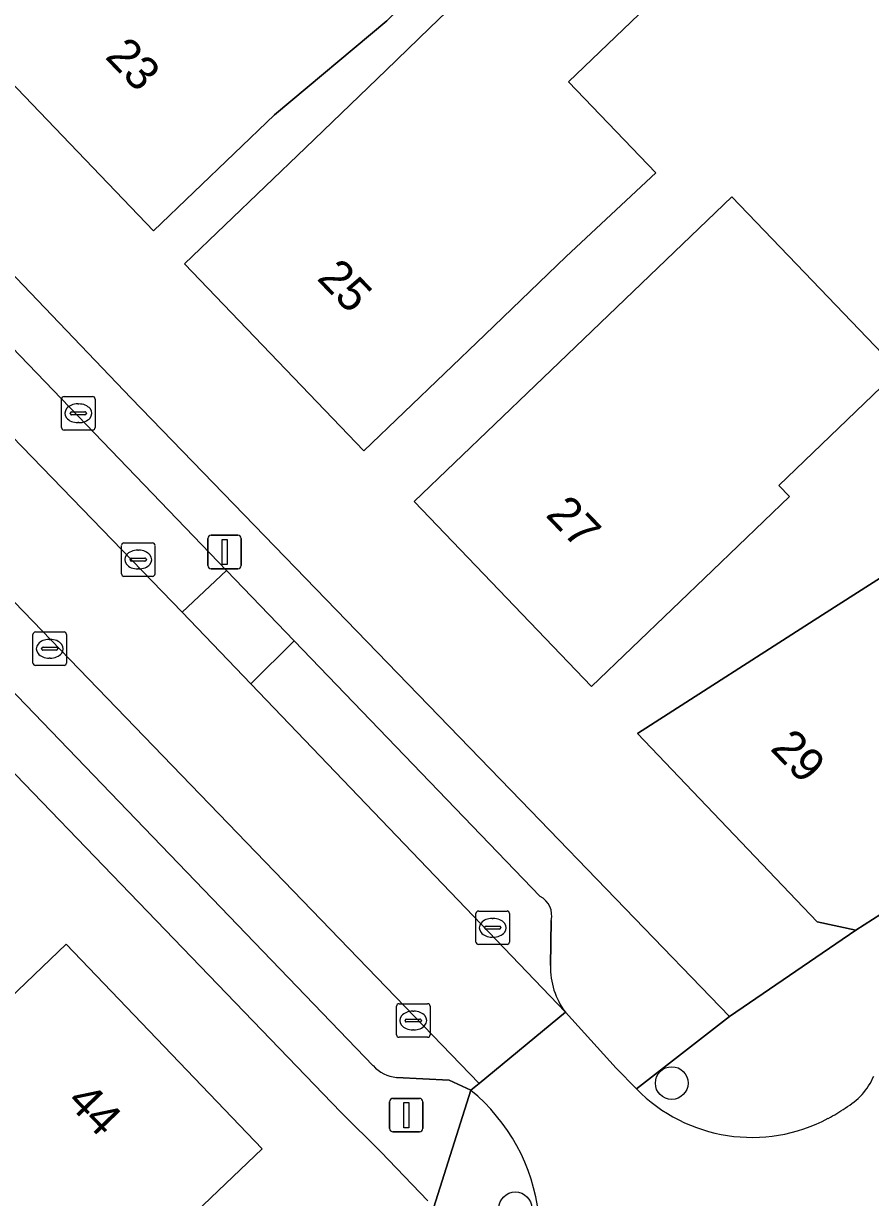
# Model space of a CAD drawing. Extents: x 161772 to 163126, y 383092 to 383917.
# Drawn here: x 162222.3 to 162247.58, y 383341.19 to 383376.24 of the extents above; entities that cross this region are included whole.
import ezdxf

# ---------------------------------------------------------------- set-up
doc = ezdxf.new("R2010")
doc.units = 0
for name, color, linetype in [('IMGEO_Boom', 7, 'Continuous'), ('IMGEO_Erf', 7, 'Continuous'), ('IMGEO_Kolk', 7, 'Continuous'), ('IMGEO_Lichtmast', 7, 'Continuous'), ('IMGEO_Pand', 7, 'Continuous'), ('IMGEO_Pand_nummerreeks', 7, 'Continuous'), ('IMGEO_Parkeervlak_open', 7, 'Continuous'), ('IMGEO_Rijbaan_lokaal_open', 7, 'Continuous'), ('IMGEO_Voetpad_gesloten', 7, 'Continuous'), ('IMGEO_Voetpad_open', 7, 'Continuous')]:
    doc.layers.add(name, color=color, linetype=linetype)

msp = doc.modelspace()

# ---------------------------------------------------------------- linework, layer by layer
at = {"layer": 'IMGEO_Boom'}
for centre in [(162241.65, 383344.61), (162236.981, 383340.872)]:
    msp.add_circle(centre, 0.489, dxfattribs=at)
at = {"layer": 'IMGEO_Erf'}
for points in [[(162167.165, 383425.116), (162173.798, 383418.361), (162173.894, 383418.482), (162182.621, 383409.404), (162182.533, 383409.335), (162187.734, 383404.146), (162187.816, 383404.232), (162192.761, 383399.098), (162192.872, 383399.214), (162225.52, 383365.058), (162237.143, 383353.041), (162243.372, 383346.601), (162247.147, 383349.174), (162245.995, 383349.427), (162240.626, 383355.049), (162246.15, 383358.588), (162249.06, 383360.453)], [(162234.371, 383341.095), (162232.967, 383342.555), (162231.771, 383343.74), (162215.237, 383360.897), (162198.256, 383378.698), (162198.139, 383378.591), (162186.711, 383390.706), (162184.382, 383388.793), (162190.267, 383382.698), (162196.181, 383376.573), (162189.213, 383369.844), (162188.492, 383369.148), (162184.644, 383373.162), (162183.022, 383371.608), (162178.603, 383376.219), (162180.318, 383377.863), (162176.804, 383381.529), (162168.993, 383372.86), (162169.709, 383373.421), (162172.791, 383369.483), (162172.075, 383368.922), (162166.358, 383364.447)], [(162221.05, 383339.177), (162217.472, 383342.916), (162219.962, 383345.299), (162223.574, 383348.756), (162229.421, 383342.648), (162223.28, 383336.772)]]:
    msp.add_lwpolyline(points, dxfattribs=at)
for points in [[(162231.186, 383385.797), (162233.097, 383383.762), (162236.77, 383379.851), (162233.147, 383376.316), (162229.789, 383373.517), (162226.181, 383370.054), (162220.741, 383375.721), (162224.348, 383379.184), (162226.754, 383381.494), (162226.005, 383382.372), (162223.721, 383380.179), (162220.114, 383376.716), (162214.906, 383382.141), (162218.513, 383385.604), (162220.797, 383387.797), (162224.364, 383384.081), (162225.964, 383385.617), (162227.433, 383387.028), (162229.855, 383384.505)], [(162240.224, 383381.684), (162242.233, 383379.591), (162243.019, 383378.772), (162238.569, 383374.501), (162241.18, 383371.781), (162238.503, 383369.283), (162236.07, 383366.947), (162232.462, 383363.484), (162227.108, 383369.062), (162230.715, 383372.525), (162233.128, 383374.847), (162234.423, 383376.102)], [(162243.444, 383371.066), (162245.614, 383368.806), (162247.017, 383367.345), (162248.42, 383365.883), (162244.848, 383362.453), (162245.165, 383362.122), (162242.866, 383359.915), (162239.259, 383356.452), (162233.964, 383361.967), (162237.572, 383365.43), (162238.289, 383366.119)]]:
    msp.add_lwpolyline(points, close=True, dxfattribs=at)
at = {"layer": 'IMGEO_Kolk'}
for p, q in [((162223.438, 383364.178), (162223.438, 383365.03)), ((162223.513, 383365.104), (162224.365, 383365.104)), ((162223.926, 383364.884), (162223.951, 383364.884)), ((162224.439, 383365.03), (162224.439, 383364.178)), ((162223.697, 383364.598), (162223.697, 383364.61)), ((162224.135, 383364.561), (162223.737, 383364.561)), ((162223.74, 383364.647), (162224.138, 383364.647)), ((162224.181, 383364.61), (162224.181, 383364.598)), ((162223.949, 383364.324), (162223.924, 383364.324)), ((162224.365, 383364.104), (162223.513, 383364.104)), ((162225.226, 383359.81), (162225.226, 383360.662)), ((162225.301, 383360.736), (162226.153, 383360.736)), ((162226.227, 383360.662), (162226.227, 383359.81)), ((162225.528, 383360.279), (162225.926, 383360.279)), ((162225.714, 383360.516), (162225.739, 383360.516)), ((162225.485, 383360.23), (162225.485, 383360.242)), ((162225.923, 383360.193), (162225.525, 383360.193)), ((162225.737, 383359.956), (162225.712, 383359.956)), ((162225.969, 383360.242), (162225.969, 383360.23)), ((162226.153, 383359.736), (162225.301, 383359.736)), ((162222.585, 383357.149), (162222.585, 383358.001)), ((162222.66, 383358.075), (162223.512, 383358.075)), ((162223.073, 383357.855), (162223.098, 383357.855)), ((162223.586, 383358.001), (162223.586, 383357.149)), ((162222.844, 383357.569), (162222.844, 383357.581)), ((162223.282, 383357.532), (162222.884, 383357.532)), ((162222.887, 383357.618), (162223.285, 383357.618)), ((162223.328, 383357.581), (162223.328, 383357.569)), ((162223.096, 383357.295), (162223.071, 383357.295)), ((162223.512, 383357.075), (162222.66, 383357.075)), ((162235.807, 383348.82), (162235.807, 383349.672)), ((162235.882, 383349.746), (162236.734, 383349.746)), ((162236.295, 383349.526), (162236.32, 383349.526)), ((162236.808, 383349.672), (162236.808, 383348.82)), ((162236.066, 383349.24), (162236.066, 383349.252)), ((162236.504, 383349.203), (162236.106, 383349.203)), ((162236.109, 383349.289), (162236.507, 383349.289)), ((162236.55, 383349.252), (162236.55, 383349.24)), ((162236.734, 383348.746), (162235.882, 383348.746)), ((162236.318, 383348.966), (162236.293, 383348.966)), ((162233.511, 383346.976), (162234.363, 383346.976)), ((162233.436, 383346.05), (162233.436, 383346.902)), ((162233.924, 383346.756), (162233.949, 383346.756)), ((162234.437, 383346.902), (162234.437, 383346.05)), ((162233.695, 383346.47), (162233.695, 383346.482)), ((162234.133, 383346.433), (162233.735, 383346.433)), ((162233.738, 383346.519), (162234.136, 383346.519)), ((162234.179, 383346.482), (162234.179, 383346.47)), ((162234.363, 383345.976), (162233.511, 383345.976)), ((162233.947, 383346.196), (162233.922, 383346.196))]:
    msp.add_line(p, q, dxfattribs=at)
for points in [[(162223.438, 383364.178), (162223.438, 383365.03)], [(162223.513, 383365.104), (162224.365, 383365.104)], [(162224.439, 383365.03), (162224.439, 383364.178)], [(162224.365, 383364.104), (162223.513, 383364.104)], [(162225.226, 383359.81), (162225.226, 383360.662)], [(162225.301, 383360.736), (162226.153, 383360.736)], [(162226.227, 383360.662), (162226.227, 383359.81)], [(162226.153, 383359.736), (162225.301, 383359.736)], [(162222.585, 383357.149), (162222.585, 383358.001)], [(162222.66, 383358.075), (162223.512, 383358.075)], [(162223.586, 383358.001), (162223.586, 383357.149)], [(162223.512, 383357.075), (162222.66, 383357.075)], [(162235.807, 383348.82), (162235.807, 383349.672)], [(162235.882, 383349.746), (162236.734, 383349.746)], [(162236.808, 383349.672), (162236.808, 383348.82)], [(162236.734, 383348.746), (162235.882, 383348.746)], [(162233.511, 383346.976), (162234.363, 383346.976)], [(162233.436, 383346.05), (162233.436, 383346.902)], [(162234.437, 383346.902), (162234.437, 383346.05)], [(162234.363, 383345.976), (162233.511, 383345.976)]]:
    msp.add_lwpolyline(points, dxfattribs=at)
for centre, radius, start, end in [((162223.515, 383365.028), 0.0765, 91.552, 178.448), ((162223.515, 383365.028), 0.0765, 91.552, 178.448), ((162224.363, 383365.028), 0.0765, 1.552, 88.448), ((162224.363, 383365.028), 0.0765, 1.552, 88.448), ((162223.737, 383364.607), 0.0403, 85.8775, 175.7526), ((162223.734, 383364.597), 0.0366, 178.938, 274.7102), ((162224.138, 383364.604), 0.043, 264.8664, 352.4533), ((162224.142, 383364.609), 0.0386, 1.7309, 96.639), ((162223.515, 383364.18), 0.0765, 181.552, 268.448), ((162223.515, 383364.18), 0.0765, 181.552, 268.448), ((162224.363, 383364.18), 0.0765, 271.552, 358.448), ((162224.363, 383364.18), 0.0765, 271.552, 358.448), ((162225.303, 383360.66), 0.0765, 91.552, 178.448), ((162225.303, 383360.66), 0.0765, 91.552, 178.448), ((162226.151, 383360.66), 0.0765, 1.552, 88.448), ((162226.151, 383360.66), 0.0765, 1.552, 88.448), ((162225.525, 383360.239), 0.0403, 85.8775, 175.7526), ((162225.93, 383360.241), 0.0386, 1.7309, 96.639), ((162225.522, 383360.229), 0.0366, 178.938, 274.7102), ((162225.926, 383360.236), 0.043, 264.8664, 352.4533), ((162225.303, 383359.812), 0.0765, 181.552, 268.448), ((162225.303, 383359.812), 0.0765, 181.552, 268.448), ((162226.151, 383359.812), 0.0765, 271.552, 358.448), ((162226.151, 383359.812), 0.0765, 271.552, 358.448), ((162222.662, 383357.999), 0.0765, 91.552, 178.448), ((162222.662, 383357.999), 0.0765, 91.552, 178.448), ((162223.51, 383357.999), 0.0765, 1.552, 88.448), ((162223.51, 383357.999), 0.0765, 1.552, 88.448), ((162222.884, 383357.578), 0.0403, 85.8775, 175.7526), ((162222.881, 383357.568), 0.0366, 178.938, 274.7102), ((162223.285, 383357.575), 0.043, 264.8664, 352.4533), ((162223.289, 383357.58), 0.0386, 1.7309, 96.639), ((162222.662, 383357.151), 0.0765, 181.552, 268.448), ((162222.662, 383357.151), 0.0765, 181.552, 268.448), ((162223.51, 383357.151), 0.0765, 271.552, 358.448), ((162223.51, 383357.151), 0.0765, 271.552, 358.448), ((162235.884, 383349.67), 0.0765, 91.552, 178.448), ((162235.884, 383349.67), 0.0765, 91.552, 178.448), ((162236.732, 383349.67), 0.0765, 1.552, 88.448), ((162236.732, 383349.67), 0.0765, 1.552, 88.448), ((162236.106, 383349.249), 0.0403, 85.8775, 175.7526), ((162236.103, 383349.239), 0.0366, 178.938, 274.7102), ((162236.507, 383349.246), 0.043, 264.8664, 352.4533), ((162236.511, 383349.251), 0.0386, 1.7309, 96.639), ((162235.884, 383348.822), 0.0765, 181.552, 268.448), ((162235.884, 383348.822), 0.0765, 181.552, 268.448), ((162236.732, 383348.822), 0.0765, 271.552, 358.448), ((162236.732, 383348.822), 0.0765, 271.552, 358.448), ((162233.513, 383346.9), 0.0765, 91.552, 178.448), ((162233.513, 383346.9), 0.0765, 91.552, 178.448), ((162234.361, 383346.9), 0.0765, 1.552, 88.448), ((162234.361, 383346.9), 0.0765, 1.552, 88.448), ((162233.735, 383346.479), 0.0403, 85.8775, 175.7526), ((162233.732, 383346.469), 0.0366, 178.938, 274.7102), ((162234.136, 383346.476), 0.043, 264.8664, 352.4533), ((162234.14, 383346.481), 0.0386, 1.7309, 96.639), ((162233.513, 383346.052), 0.0765, 181.552, 268.448), ((162233.513, 383346.052), 0.0765, 181.552, 268.448), ((162234.361, 383346.052), 0.0765, 271.552, 358.448), ((162234.361, 383346.052), 0.0765, 271.552, 358.448)]:
    msp.add_arc(centre, radius, start, end, dxfattribs=at)
for centre, major_axis, ratio, start_param, end_param in [((162223.925, 383364.604), (-0.387, 0.002), 0.722429, 4.712389, 7.853982), ((162223.95, 383364.604), (-0.39, 0.002), 0.717154, 1.570796, 4.712389), ((162225.713, 383360.236), (-0.387, 0.002), 0.722429, 4.712389, 7.853982), ((162225.738, 383360.236), (-0.39, 0.002), 0.717154, 1.570796, 4.712389), ((162223.072, 383357.575), (-0.387, 0.002), 0.722429, 4.712389, 7.853982), ((162223.097, 383357.575), (-0.39, 0.002), 0.717154, 1.570796, 4.712389), ((162236.294, 383349.246), (-0.387, 0.002), 0.722429, 4.712389, 7.853982), ((162236.319, 383349.246), (-0.39, 0.002), 0.717154, 1.570796, 4.712389), ((162233.923, 383346.476), (-0.387, 0.002), 0.722429, 4.712389, 7.853982), ((162233.948, 383346.476), (-0.39, 0.002), 0.717154, 1.570796, 4.712389)]:
    msp.add_ellipse(centre, major_axis=major_axis, ratio=ratio, start_param=start_param, end_param=end_param, dxfattribs=at)
at = {"layer": 'IMGEO_Lichtmast'}
for p, q in [((162227.907, 383360.964), (162228.697, 383360.964)), ((162228.697, 383360.964), (162227.907, 383360.964)), ((162227.807, 383360.064), (162227.807, 383360.864)), ((162227.807, 383360.864), (162227.807, 383360.064)), ((162228.797, 383360.864), (162228.797, 383360.064)), ((162228.797, 383360.064), (162228.797, 383360.864)), ((162228.697, 383359.964), (162227.907, 383359.964)), ((162227.907, 383359.964), (162228.697, 383359.964)), ((162233.33, 383344.152), (162234.12, 383344.152)), ((162234.12, 383344.152), (162233.33, 383344.152)), ((162233.23, 383343.252), (162233.23, 383344.052)), ((162233.23, 383344.052), (162233.23, 383343.252)), ((162234.22, 383344.052), (162234.22, 383343.252)), ((162234.22, 383343.252), (162234.22, 383344.052)), ((162234.12, 383343.152), (162233.33, 383343.152)), ((162233.33, 383343.152), (162234.12, 383343.152))]:
    msp.add_line(p, q, dxfattribs=at)
for points in [[(162228.227, 383360.839), (162228.377, 383360.839), (162228.377, 383360.089), (162228.227, 383360.089), (162228.227, 383360.839)], [(162233.65, 383344.027), (162233.8, 383344.027), (162233.8, 383343.277), (162233.65, 383343.277), (162233.65, 383344.027)]]:
    msp.add_lwpolyline(points, dxfattribs=at)
for centre, start, end in [((162227.907, 383360.864), 90, 180), ((162227.907, 383360.864), 90, 180), ((162228.697, 383360.864), 0, 90), ((162228.697, 383360.864), 360, 90), ((162227.907, 383360.064), 180, 270), ((162227.907, 383360.064), 180, 270), ((162228.697, 383360.064), 270, 0), ((162228.697, 383360.064), 270, 0), ((162233.33, 383344.052), 90, 180), ((162233.33, 383344.052), 90, 180), ((162234.12, 383344.052), 0, 90), ((162234.12, 383344.052), 360, 90), ((162233.33, 383343.252), 180, 270), ((162233.33, 383343.252), 180, 270), ((162234.12, 383343.252), 270, 0), ((162234.12, 383343.252), 270, 0)]:
    msp.add_arc(centre, 0.1, start, end, dxfattribs=at)
at = {"layer": 'IMGEO_Pand'}
for points in [[(162236.77, 383379.851), (162233.097, 383383.762), (162231.186, 383385.797), (162229.855, 383384.505), (162226.754, 383381.494), (162224.348, 383379.184), (162220.741, 383375.721), (162226.181, 383370.054), (162229.789, 383373.517), (162233.147, 383376.316)], [(162234.423, 383376.102), (162233.128, 383374.847), (162230.715, 383372.525), (162227.108, 383369.062), (162232.462, 383363.484), (162236.07, 383366.947), (162238.503, 383369.283), (162241.18, 383371.781), (162238.569, 383374.501), (162243.019, 383378.772), (162242.233, 383379.591), (162240.224, 383381.684)], [(162245.165, 383362.122), (162244.848, 383362.453), (162248.42, 383365.883), (162247.017, 383367.345), (162245.614, 383368.806), (162243.444, 383371.066), (162238.289, 383366.119), (162237.572, 383365.43), (162233.964, 383361.967), (162239.259, 383356.452), (162242.866, 383359.915)], [(162256.478, 383358.625), (162254.9, 383361.102), (162250.478, 383358.321), (162249.06, 383360.453), (162246.15, 383358.588), (162240.626, 383355.049), (162245.995, 383349.427), (162247.147, 383349.174), (162256.096, 383354.907), (162254.519, 383357.371)], [(162229.421, 383342.648), (162223.574, 383348.756), (162219.962, 383345.299), (162217.472, 383342.916), (162221.05, 383339.177), (162218.896, 383337.116), (162220.215, 383335.738), (162217.82, 383333.426), (162219.852, 383331.173), (162220.701, 383331.735), (162225.23, 383334.734), (162223.28, 383336.772)]]:
    msp.add_lwpolyline(points, close=True, dxfattribs=at)
at = {"layer": 'IMGEO_Parkeervlak_open'}
msp.add_lwpolyline([(162228.36, 383359.913), (162202.24, 383387.094), (162166.479, 383423.941), (162146.078, 383445.121), (162144.674, 383443.797), (162227.035, 383358.663)], close=True, dxfattribs=at)
for points in [[(162233.434, 383344.78), (162235.003, 383344.698), (162235.652, 383344.393), (162235.904, 383344.593), (162198.133, 383383.722), (162189.805, 383392.461), (162188.472, 383391.139), (162232.741, 383345.129)], [(162237.721, 383350.184), (162230.382, 383357.811), (162229.084, 383356.526), (162238.48, 383346.724)], [(162238.032, 383348.119), (162238.05, 383349.459)]]:
    msp.add_lwpolyline(points, dxfattribs=at)
for centre, radius, start, end in [((162237.433, 383349.616), 0.636, 345.6902, 63.1263), ((162240.223, 383348.053), 2.192, 178.2825, 217.3261), ((162233.499, 383345.771), 0.993, 220.2692, 266.2705)]:
    msp.add_arc(centre, radius, start, end, dxfattribs=at)
at = {"layer": 'IMGEO_Rijbaan_lokaal_open'}
msp.add_lwpolyline([(162229.084, 383356.526), (162227.035, 383358.663), (162144.674, 383443.797), (162139.993, 383448.624), (162123.379, 383465.784), (162118.063, 383471.34), (162114.715, 383469.726), (162115.405, 383468.922), (162119.726, 383464.542), (162135.053, 383448.745), (162139.521, 383444.123), (162139.588, 383444.181), (162148.747, 383434.702), (162151.652, 383431.699), (162162.314, 383420.669), (162185.398, 383397.017), (162189.805, 383392.461), (162198.133, 383383.722), (162235.904, 383344.593), (162238.48, 383346.724)], close=True, dxfattribs=at)
msp.add_lwpolyline([(162240.594, 383344.436), (162239.996, 383345.054), (162238.48, 383346.724), (162235.904, 383344.593), (162235.652, 383344.393)], dxfattribs=at)
for centre, radius, start, end in [((162245.851, 383345.597), 1.987, 299.2852, 336.8602), ((162232.118, 383340.056), 5.594, 6.3715, 50.8278), ((162244.046, 383347.826), 4.838, 224.4847, 298.0666), ((162243.997, 383347.914), 4.939, 298.0885, 304.9093)]:
    msp.add_arc(centre, radius, start, end, dxfattribs=at)
at = {"layer": 'IMGEO_Voetpad_gesloten'}
for points in [[(162113.593, 383471.954), (162110.865, 383472.685), (162104.678, 383474.608), (162100.337, 383471.381), (162104.903, 383470.142), (162107.132, 383469.149), (162111.823, 383466.516), (162117.208, 383462.523), (162117.429, 383462.692), (162125.07, 383455.226), (162124.921, 383455.092), (162150.594, 383428.39), (162150.539, 383428.274), (162184.032, 383393.274), (162186.711, 383390.706), (162198.139, 383378.591), (162198.256, 383378.698), (162215.237, 383360.897), (162231.771, 383343.74), (162232.967, 383342.555), (162234.371, 383341.095)], [(162232.741, 383345.129), (162188.472, 383391.139), (162184.058, 383395.679), (162150.325, 383430.382), (162147.38, 383433.399), (162138.229, 383442.804), (162138.751, 383443.331), (162134.258, 383447.982), (162135.053, 383448.745), (162119.726, 383464.542), (162118.937, 383463.776), (162114.594, 383468.182), (162115.405, 383468.922), (162114.715, 383469.726)], [(162238.48, 383346.724), (162239.996, 383345.054), (162240.594, 383344.436), (162243.372, 383346.601), (162237.143, 383353.041), (162225.52, 383365.058), (162192.872, 383399.214), (162192.761, 383399.098), (162187.816, 383404.232), (162187.734, 383404.146), (162182.533, 383409.335), (162182.621, 383409.404), (162173.894, 383418.482), (162173.798, 383418.361), (162167.165, 383425.116), (162167.143, 383425.007), (162164.384, 383427.827), (162164.511, 383427.931), (162146.748, 383446.299), (162124.151, 383469.777)], [(162126.398, 383465.384), (162141.362, 383449.954), (162146.078, 383445.121), (162166.479, 383423.941), (162202.24, 383387.094), (162228.36, 383359.913), (162230.382, 383357.811), (162237.721, 383350.184)], [(162238.05, 383349.459), (162238.032, 383348.119)], [(162234.551, 383340.908), (162235.652, 383344.393), (162235.003, 383344.698), (162233.434, 383344.78)]]:
    msp.add_lwpolyline(points, dxfattribs=at)
for centre, radius, start, end in [((162237.433, 383349.616), 0.636, 345.6902, 63.1263), ((162240.223, 383348.053), 2.192, 178.2825, 217.3261), ((162233.499, 383345.771), 0.993, 220.2692, 266.2705)]:
    msp.add_arc(centre, radius, start, end, dxfattribs=at)
at = {"layer": 'IMGEO_Voetpad_open'}
for points in [[(162297.545, 383380.677), (162296.373, 383382.529), (162295.862, 383382.133), (162293.293, 383380.139), (162284.036, 383372.968), (162281.53, 383371.212), (162274.058, 383366.492), (162272.473, 383365.4), (162265.432, 383360.889), (162256.096, 383354.907), (162247.147, 383349.174), (162243.372, 383346.601), (162240.594, 383344.436)], [(162235.652, 383344.393), (162234.551, 383340.908), (162225.23, 383334.734), (162220.701, 383331.735), (162219.852, 383331.173), (162206.249, 383322.642), (162203.496, 383320.915), (162200.785, 383319.215), (162198.292, 383317.652), (162195.048, 383315.551), (162192.644, 383313.994), (162189.851, 383312.185), (162181.014, 383306.463), (162181.367, 383306.033), (162178.959, 383304.304), (162174.427, 383302.411), (162177.4, 383299.583)]]:
    msp.add_lwpolyline(points, dxfattribs=at)
msp.add_lwpolyline([(162227.035, 383358.663), (162229.084, 383356.526), (162230.382, 383357.811), (162228.36, 383359.913)], close=True, dxfattribs=at)
for centre, radius, start, end in [((162245.851, 383345.597), 1.987, 299.2852, 336.8602), ((162232.118, 383340.056), 5.594, 6.3715, 50.8278), ((162244.046, 383347.826), 4.838, 224.4847, 298.0666), ((162243.997, 383347.914), 4.939, 298.0885, 304.9093)]:
    msp.add_arc(centre, radius, start, end, dxfattribs=at)

# ---------------------------------------------------------------- texts
at = {"layer": 'IMGEO_Pand_nummerreeks'}
for s, rotation, p in [('23', 313.8311, (162224.708, 383375.227)), ('25', 313.8253, (162231.033, 383368.612)), ('27', 313.8368, (162237.859, 383361.549)), ('29', 313.6821, (162244.562, 383354.576)), ('44', 313.7508, (162223.559, 383344.029))]:
    msp.add_text(s, height=1, rotation=rotation, dxfattribs=at).set_placement(p)

doc.saveas('drawing.dxf')
